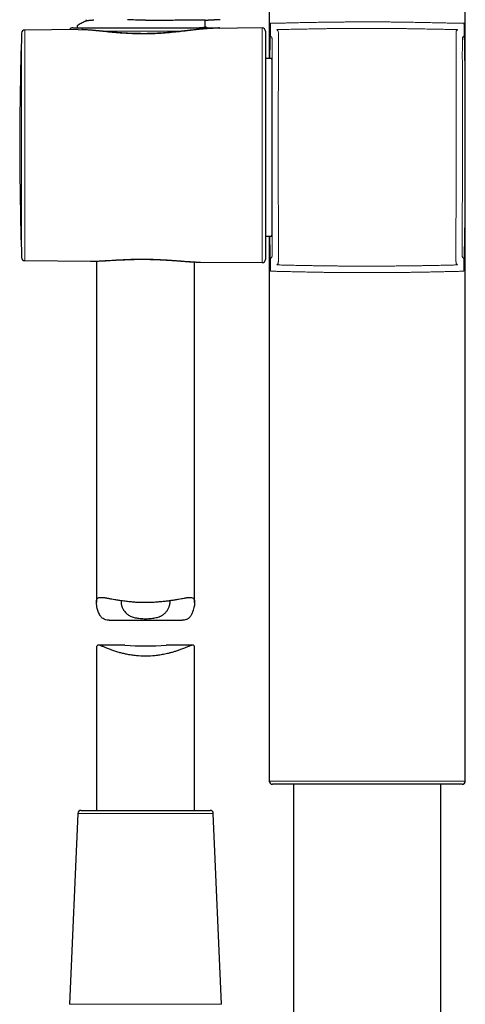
# Model space of a CAD drawing. Header units: millimetres. Extents: x 8 to 846, y 12 to 2113.
# Tile 259 of 515: x 459 to 527, y 1474 to 1625. Entities that reach past the tile are written whole.
import ezdxf

# ---------------------------------------------------------------- set-up
doc = ezdxf.new("R2010")
doc.units = ezdxf.units.MM

msp = doc.modelspace()

# ---------------------------------------------------------------- linework, layer by layer
at = {"color": 7, "linetype": 'Continuous', "lineweight": 30}
for p, q in [((496.94, 1629.5), (496.94, 1619.09)), ((526.94, 1508.5), (526.94, 1629.5)), ((468.94, 1624.99), (468.94, 1624.85)), ((487.14, 1623.93), (487.14, 1624.99)), ((467.74, 1623.52), (459.57, 1623.45)), ((466.91, 1623.8), (489.17, 1623.8)), ((487.41, 1623.8), (487.14, 1623.94)), ((495.88, 1623.76), (488.31, 1623.7)), ((496.39, 1623.26), (496.39, 1588.34)), ((497.31, 1619.08), (496.39, 1619.1)), ((496.39, 1591.91), (497.31, 1591.92)), ((496.94, 1591.91), (496.94, 1508.5)), ((459.57, 1588.15), (469.6, 1588.07)), ((470.54, 1588.08), (470.54, 1535.84)), ((485.54, 1535.84), (485.54, 1587.95)), ((486.39, 1587.92), (486.46, 1587.92)), ((486.46, 1587.92), (495.88, 1587.84)), ((472.45, 1533.12), (483.62, 1533.12)), ((470.54, 1528.92), (470.54, 1504)), ((474.88, 1529.28), (470.82, 1529.28)), ((485.26, 1529.28), (481.19, 1529.28)), ((485.54, 1504), (485.54, 1528.92)), ((526.44, 1508), (497.44, 1508)), ((500.69, 1508), (500.69, 1405)), ((523.19, 1405), (523.19, 1508)), ((467.68, 1503.52), (466.41, 1474.32)), ((468.18, 1504), (478.04, 1504)), ((478.04, 1504), (487.9, 1504)), ((489.67, 1474.32), (488.4, 1503.52))]:
    msp.add_line(p, q, dxfattribs=at)
at = {"color": 8, "linetype": 'Continuous', "lineweight": 0}
for p, q in [((459.57, 1623.45), (459.57, 1588.15)), ((478.04, 1623.28), (471.24, 1623.28)), ((483.78, 1623.28), (478.04, 1623.28)), ((495.88, 1587.84), (495.88, 1623.76)), ((459.08, 1588.64), (459.08, 1622.96)), ((496.94, 1508.5), (526.94, 1508.5)), ((478.04, 1503.52), (467.68, 1503.52)), ((488.4, 1503.52), (478.04, 1503.52)), ((466.41, 1474.32), (478.04, 1474.32)), ((478.04, 1474.32), (489.67, 1474.32))]:
    msp.add_line(p, q, dxfattribs=at)
at = {"color": 7, "linetype": 'Continuous', "lineweight": 30}
for centre, radius, start, end in [((459.58, 1622.95), 0.5, 90.5, 178.1116), ((466.91, 1623.3), 0.5, 90, 155.7243), ((489.17, 1623.3), 0.5, 54.3522, 90), ((495.89, 1623.26), 0.5, 0, 90.5), ((979.61, 1605.8), 520.81, 178.1116, 180), ((979.61, 1605.8), 520.81, 180, 181.8884), ((459.58, 1588.65), 0.5, 181.8884, 269.5), ((495.89, 1588.34), 0.5, 269.5, 0), ((478.04, 1575.67), 46.5, 266.1123, 273.8959), ((497.44, 1508.5), 0.5, 180, 270), ((526.44, 1508.5), 0.5, 270, 0), ((468.18, 1503.5), 0.5, 90, 177.5187), ((487.9, 1503.5), 0.5, 2.4813, 90)]:
    msp.add_arc(centre, radius, start, end, dxfattribs=at)
at = {"color": 8, "linetype": 'Continuous', "lineweight": 0}
for centre, radius, start, end in [((497.56, 1624.17), 0.431, 159.1061, 178.1955), ((526.33, 1624.18), 0.429, 1.7533, 20.2005), ((497.56, 1586.83), 0.431, 181.8045, 200.8939), ((526.3, 1586.84), 0.432, 338.4164, 358.1436)]:
    msp.add_arc(centre, radius, start, end, dxfattribs=at)
at = {"color": 7, "linetype": 'Continuous', "lineweight": 30}
for points, knots in [([(468.96, 1624.86), (468.75, 1624.75), (468.33, 1624.53), (467.92, 1624.32), (467.71, 1624.21)], [0, 0, 0, 0, 0.499955, 1, 1, 1, 1]), ([(468.96, 1624.86), (468.97, 1624.86), (468.99, 1624.88), (469.07, 1624.89), (469.18, 1624.91), (469.32, 1624.93), (469.49, 1624.94), (469.69, 1624.96), (469.9, 1624.98), (470.07, 1624.99), (470.15, 1624.99)], [0, 0, 0, 0, 0.10406, 0.243935, 0.372857, 0.500883, 0.627804, 0.753418, 0.877541, 1, 1, 1, 1]), ([(478.04, 1624.98), (477.52, 1624.98), (476.6, 1624.98), (475.68, 1624.99), (475.28, 1625)], [0, 0, 0, 0, 0.560001, 1, 1, 1, 1]), ([(478.04, 1624.98), (478.31, 1624.98), (478.92, 1624.98), (479.91, 1624.98), (481.07, 1624.98), (482.19, 1624.98), (483.2, 1624.99), (484.09, 1624.99), (484.86, 1624.99), (485.51, 1624.99), (486.04, 1624.99), (486.5, 1625), (486.78, 1625), (486.95, 1625), (487.04, 1625), (487.1, 1625), (487.13, 1625), (487.13, 1624.99), (487.14, 1624.99)], [0, 0, 0, 0, 0.05703, 0.12748, 0.211341, 0.308604, 0.380934, 0.459226, 0.543478, 0.6106, 0.681077, 0.754907, 0.83209, 0.867451, 0.90269, 0.937807, 0.972802, 1, 1, 1, 1]), ([(487.14, 1624.96), (487.16, 1624.96), (487.19, 1624.96), (487.22, 1624.96), (487.25, 1624.96), (487.29, 1624.96), (487.33, 1624.97), (487.38, 1624.97), (487.43, 1624.97), (487.49, 1624.97), (487.54, 1624.98), (487.62, 1624.98), (487.71, 1624.99), (487.83, 1625), (487.96, 1625), (488.08, 1625.01), (488.21, 1625.02), (488.35, 1625.03), (488.5, 1625.03), (488.66, 1625.04), (488.79, 1625.05), (488.89, 1625.05), (488.97, 1625.05), (489.04, 1625.06), (489.12, 1625.06), (489.21, 1625.06), (489.28, 1625.06), (489.35, 1625.07), (489.4, 1625.07), (489.42, 1625.07), (489.43, 1625.07)], [0, 0, 0, 0, 0.046841, 0.099446, 0.135781, 0.166746, 0.192681, 0.214159, 0.232188, 0.244192, 0.258376, 0.276356, 0.302422, 0.333763, 0.366204, 0.400982, 0.433806, 0.464511, 0.512692, 0.554598, 0.590396, 0.616678, 0.645306, 0.676909, 0.71196, 0.764632, 0.824619, 0.89231, 0.967976, 1, 1, 1, 1]), ([(467.71, 1624.21), (467.69, 1624.2), (467.65, 1624.17), (467.61, 1624.12), (467.58, 1624.08), (467.57, 1624.04), (467.56, 1624.01), (467.56, 1623.99), (467.56, 1623.97), (467.56, 1623.95), (467.57, 1623.92), (467.58, 1623.87), (467.6, 1623.83), (467.62, 1623.81), (467.63, 1623.8)], [0, 0, 0, 0, 0.170171, 0.315841, 0.435123, 0.506344, 0.561454, 0.600255, 0.622729, 0.645197, 0.709475, 0.81019, 0.929383, 1, 1, 1, 1]), ([(486.51, 1623.58), (486.46, 1623.58), (486.34, 1623.57), (486.16, 1623.55), (485.95, 1623.53), (485.7, 1623.5), (485.41, 1623.47), (485.15, 1623.44), (484.95, 1623.41), (484.81, 1623.4), (484.7, 1623.38), (484.61, 1623.37), (484.54, 1623.37), (484.48, 1623.36), (484.42, 1623.35), (484.35, 1623.34), (484.28, 1623.34), (484.2, 1623.33), (484.08, 1623.31), (483.92, 1623.3), (483.72, 1623.27), (483.48, 1623.25), (483.2, 1623.22), (482.9, 1623.18), (482.56, 1623.15), (482.19, 1623.11), (481.81, 1623.08), (481.4, 1623.05), (480.98, 1623.01), (480.54, 1622.98), (480.08, 1622.96), (479.56, 1622.93), (479.01, 1622.91), (478.42, 1622.89), (477.85, 1622.89), (477.3, 1622.89), (476.78, 1622.9), (476.27, 1622.91), (475.78, 1622.93), (475.3, 1622.95), (474.85, 1622.97), (474.43, 1623), (474.05, 1623.03), (473.7, 1623.05), (473.36, 1623.08), (473.04, 1623.11), (472.74, 1623.13), (472.47, 1623.16), (472.24, 1623.18), (472.04, 1623.2), (471.89, 1623.22), (471.76, 1623.23), (471.66, 1623.24), (471.57, 1623.25), (471.49, 1623.25), (471.39, 1623.26), (471.28, 1623.27), (471.15, 1623.29), (470.99, 1623.3), (470.81, 1623.32), (470.6, 1623.34), (470.36, 1623.36), (470.11, 1623.39), (469.86, 1623.41), (469.59, 1623.43), (469.32, 1623.45), (469.1, 1623.47), (468.94, 1623.48), (468.85, 1623.48), (468.77, 1623.49), (468.69, 1623.49), (468.59, 1623.5), (468.48, 1623.5), (468.37, 1623.51), (468.3, 1623.51), (468.28, 1623.51)], [0, 0, 0, 0, 0.0103574, 0.0218226, 0.0339482, 0.0498375, 0.0673368, 0.0864401, 0.0955866, 0.1034554, 0.10997, 0.115133, 0.1189463, 0.122413, 0.1256694, 0.1292883, 0.1332988, 0.1378466, 0.1429514, 0.1529355, 0.1645346, 0.177747, 0.1925713, 0.2090046, 0.2270053, 0.2465501, 0.2676323, 0.2878263, 0.3092552, 0.3319258, 0.35561, 0.3790214, 0.4090023, 0.4382538, 0.4667642, 0.4937108, 0.5198601, 0.5452329, 0.5698458, 0.593712, 0.6168418, 0.639243, 0.6582511, 0.6767084, 0.6946159, 0.7119582, 0.7282265, 0.7428809, 0.7559185, 0.7673358, 0.7753007, 0.7822242, 0.7881047, 0.7930008, 0.7974331, 0.8024349, 0.8088534, 0.8166923, 0.8259568, 0.8366529, 0.8487467, 0.8632396, 0.8785123, 0.894574, 0.9114356, 0.9291093, 0.9472595, 0.9543553, 0.9606419, 0.9661193, 0.9712534, 0.9776783, 0.985538, 0.9942659, 1, 1, 1, 1]), ([(486.21, 1623.8), (486.21, 1623.8), (486.31, 1623.81), (486.46, 1623.82), (486.66, 1623.84), (486.83, 1623.85), (486.96, 1623.87), (487.06, 1623.89), (487.12, 1623.91), (487.14, 1623.93), (487.14, 1623.93), (487.14, 1623.93)], [0, 0, 0, 0, 0.007803, 0.14592, 0.283264, 0.422042, 0.561995, 0.702849, 0.846895, 0.991273, 1, 1, 1, 1]), ([(487.88, 1623.68), (487.84, 1623.68), (487.76, 1623.68), (487.62, 1623.67), (487.48, 1623.66), (487.33, 1623.65), (487.18, 1623.64), (487.02, 1623.63), (486.86, 1623.61), (486.69, 1623.6), (486.58, 1623.59), (486.52, 1623.58), (486.51, 1623.58)], [0, 0, 0, 0, 0.077028, 0.199993, 0.3077, 0.400244, 0.52477, 0.643375, 0.756916, 0.873466, 0.991219, 1, 1, 1, 1]), ([(497.31, 1619.08), (497.32, 1619.08), (497.32, 1619.08), (497.32, 1619.04), (497.33, 1618.98), (497.33, 1618.9), (497.33, 1618.79), (497.34, 1618.66), (497.34, 1618.5), (497.34, 1618.32), (497.35, 1618.13), (497.35, 1617.91), (497.35, 1617.66), (497.35, 1617.4), (497.35, 1617.11), (497.35, 1616.8), (497.35, 1616.47), (497.35, 1616.12), (497.35, 1615.75), (497.35, 1615.37), (497.35, 1614.98), (497.35, 1614.56), (497.35, 1614.13), (497.35, 1613.67), (497.35, 1613.2), (497.35, 1612.72), (497.35, 1612.23), (497.35, 1611.73), (497.35, 1611.22), (497.34, 1610.7), (497.34, 1610.17), (497.34, 1609.62), (497.34, 1609.06), (497.34, 1608.5), (497.34, 1607.94), (497.34, 1607.38), (497.34, 1606.82), (497.34, 1606.25), (497.34, 1605.68), (497.34, 1605.1), (497.34, 1604.52), (497.34, 1603.94), (497.34, 1603.38), (497.34, 1602.82), (497.34, 1602.27), (497.34, 1601.72), (497.34, 1601.17), (497.34, 1600.62), (497.34, 1600.09), (497.35, 1599.56), (497.35, 1599.05), (497.35, 1598.56), (497.35, 1598.08), (497.35, 1597.61), (497.35, 1597.15), (497.35, 1596.7), (497.35, 1596.26), (497.35, 1595.85), (497.35, 1595.46), (497.35, 1595.09), (497.35, 1594.73), (497.35, 1594.39), (497.35, 1594.07), (497.35, 1593.77), (497.35, 1593.49), (497.35, 1593.23), (497.35, 1592.99), (497.34, 1592.79), (497.34, 1592.6), (497.34, 1592.43), (497.34, 1592.28), (497.33, 1592.16), (497.33, 1592.06), (497.33, 1591.99), (497.32, 1591.94), (497.32, 1591.92), (497.32, 1591.92), (497.31, 1591.92)], [0, 0, 0, 0, 0.013256, 0.026523, 0.03979, 0.053045, 0.066686, 0.080339, 0.093992, 0.107633, 0.120888, 0.134155, 0.147422, 0.160678, 0.174318, 0.187971, 0.201624, 0.215264, 0.228523, 0.241793, 0.255063, 0.268322, 0.281965, 0.295621, 0.309276, 0.32292, 0.336185, 0.349462, 0.362739, 0.376005, 0.389655, 0.403318, 0.416981, 0.430632, 0.443903, 0.457186, 0.470469, 0.483741, 0.497398, 0.511067, 0.524736, 0.538393, 0.551667, 0.564953, 0.578239, 0.591513, 0.605173, 0.618845, 0.632517, 0.646177, 0.65945, 0.672734, 0.686019, 0.699292, 0.71295, 0.726621, 0.740292, 0.753951, 0.767219, 0.780498, 0.793778, 0.807045, 0.820699, 0.834365, 0.848031, 0.861685, 0.874945, 0.888218, 0.90149, 0.914751, 0.928397, 0.942056, 0.955715, 0.969361, 0.982616, 0.995883, 1, 1, 1, 1]), ([(497.31, 1619.08), (497.32, 1619.08), (497.32, 1619.07), (497.32, 1619.02), (497.33, 1618.94), (497.33, 1618.82), (497.34, 1618.67), (497.34, 1618.49), (497.34, 1618.28), (497.35, 1618.05), (497.35, 1617.78), (497.35, 1617.48), (497.35, 1617.15), (497.35, 1616.8), (497.35, 1616.41), (497.35, 1616), (497.35, 1615.57), (497.35, 1615.26), (497.35, 1615.11)], [0, 0, 0, 0, 0.062724, 0.125863, 0.188891, 0.251828, 0.314692, 0.376373, 0.438004, 0.49959, 0.561135, 0.623897, 0.686625, 0.749322, 0.811996, 0.874658, 0.937321, 1, 1, 1, 1]), ([(497.35, 1595.91), (497.35, 1595.91), (497.35, 1595.74), (497.35, 1595.44), (497.35, 1595), (497.35, 1594.59), (497.35, 1594.2), (497.35, 1593.85), (497.35, 1593.52), (497.35, 1593.23), (497.35, 1592.96), (497.34, 1592.72), (497.34, 1592.51), (497.34, 1592.33), (497.33, 1592.18), (497.33, 1592.07), (497.32, 1591.98), (497.32, 1591.93), (497.32, 1591.91), (497.31, 1591.92), (497.31, 1591.92)], [0, 0, 0, 0, 0.000005, 0.063154, 0.126176, 0.189099, 0.251943, 0.314724, 0.376332, 0.437896, 0.49942, 0.560907, 0.623613, 0.686287, 0.748931, 0.811553, 0.874162, 0.936773, 0.999404, 1, 1, 1, 1]), ([(469.6, 1588.07), (469.62, 1588.07), (469.68, 1588.07), (469.77, 1588.07), (469.87, 1588.07), (469.98, 1588.07), (470.21, 1588.07), (470.55, 1588.08), (471.01, 1588.1), (471.47, 1588.12), (471.93, 1588.14), (472.4, 1588.17), (472.87, 1588.2), (473.33, 1588.22), (473.78, 1588.25), (474.22, 1588.27), (474.64, 1588.29), (474.98, 1588.3), (475.24, 1588.31), (475.43, 1588.32), (475.59, 1588.33), (475.74, 1588.33), (475.86, 1588.34), (475.95, 1588.34), (476.02, 1588.34), (476.08, 1588.34), (476.15, 1588.34), (476.24, 1588.35), (476.36, 1588.35), (476.57, 1588.35), (476.85, 1588.36), (477.22, 1588.36), (477.55, 1588.36), (477.83, 1588.36), (478.05, 1588.36), (478.27, 1588.36), (478.51, 1588.36), (478.74, 1588.35), (478.97, 1588.34), (479.19, 1588.34), (479.39, 1588.33), (479.57, 1588.33), (479.72, 1588.32), (479.83, 1588.32), (479.92, 1588.31), (480, 1588.31), (480.07, 1588.31), (480.16, 1588.3), (480.28, 1588.3), (480.43, 1588.29), (480.62, 1588.28), (480.84, 1588.27), (481.1, 1588.25), (481.39, 1588.23), (481.71, 1588.21), (482.06, 1588.19), (482.44, 1588.16), (482.8, 1588.14), (483.14, 1588.11), (483.44, 1588.09), (483.71, 1588.07), (483.96, 1588.05), (484.17, 1588.03), (484.35, 1588.02), (484.5, 1588.01), (484.63, 1588), (484.76, 1587.99), (484.91, 1587.98), (485.06, 1587.97), (485.21, 1587.97), (485.37, 1587.96), (485.55, 1587.95), (485.76, 1587.94), (485.98, 1587.93), (486.2, 1587.92), (486.34, 1587.92), (486.39, 1587.92)], [0, 0, 0, 0, 0.003744, 0.010757, 0.018536, 0.026416, 0.034391, 0.06663, 0.096637, 0.127781, 0.157061, 0.186444, 0.21496, 0.242654, 0.269545, 0.293932, 0.317644, 0.340691, 0.351329, 0.361682, 0.370898, 0.378833, 0.385488, 0.390427, 0.394309, 0.397133, 0.400291, 0.405224, 0.411933, 0.420417, 0.438432, 0.458332, 0.480125, 0.491427, 0.503183, 0.515378, 0.527984, 0.540985, 0.553351, 0.564494, 0.575962, 0.585787, 0.593973, 0.60018, 0.604939, 0.608532, 0.612423, 0.616821, 0.623673, 0.632086, 0.642067, 0.654512, 0.668787, 0.684904, 0.702871, 0.722693, 0.745825, 0.767363, 0.787271, 0.805535, 0.822147, 0.837146, 0.85055, 0.862393, 0.87115, 0.87938, 0.887315, 0.896703, 0.907899, 0.917047, 0.927714, 0.940077, 0.954141, 0.969906, 0.987373, 1, 1, 1, 1]), ([(472.45, 1533.12), (472.44, 1533.12), (472.24, 1533.12), (471.92, 1533.17), (471.57, 1533.32), (471.32, 1533.51), (471.15, 1533.73), (470.99, 1533.98), (470.85, 1534.28), (470.74, 1534.6), (470.64, 1534.97), (470.56, 1535.39), (470.53, 1535.82), (470.55, 1536.15), (470.64, 1536.39), (470.8, 1536.54), (471.02, 1536.6), (471.33, 1536.61), (471.66, 1536.58), (471.93, 1536.54), (472.07, 1536.52), (472.19, 1536.49), (472.34, 1536.47), (472.56, 1536.43), (472.88, 1536.37), (473.34, 1536.29), (473.84, 1536.21), (474.31, 1536.14), (474.72, 1536.08), (475.11, 1536.03), (475.59, 1535.98), (476.15, 1535.92), (476.6, 1535.89), (476.8, 1535.88)], [0, 0, 0, 0, 0.004174, 0.050513, 0.094128, 0.122202, 0.148806, 0.176876, 0.209209, 0.241659, 0.271981, 0.317837, 0.364209, 0.409222, 0.453556, 0.495339, 0.535935, 0.581333, 0.63176, 0.65339, 0.663504, 0.674957, 0.688479, 0.704071, 0.734653, 0.770983, 0.813059, 0.843694, 0.870426, 0.895688, 0.919481, 0.962659, 1, 1, 1, 1]), ([(474.34, 1536.13), (474.33, 1536.11), (474.31, 1536.06), (474.3, 1535.98), (474.29, 1535.92), (474.29, 1535.85), (474.29, 1535.77), (474.3, 1535.68), (474.32, 1535.55), (474.35, 1535.4), (474.4, 1535.25), (474.45, 1535.12), (474.52, 1534.97), (474.62, 1534.77), (474.76, 1534.55), (474.94, 1534.32), (475.13, 1534.13), (475.33, 1533.97), (475.56, 1533.82), (475.83, 1533.69), (476.13, 1533.58), (476.46, 1533.49), (476.82, 1533.42), (477.21, 1533.38), (477.63, 1533.35), (478.06, 1533.34), (478.49, 1533.35), (478.9, 1533.38), (479.29, 1533.43), (479.65, 1533.5), (479.98, 1533.59), (480.24, 1533.69), (480.46, 1533.79), (480.62, 1533.89), (480.77, 1533.99), (480.9, 1534.09), (481.02, 1534.21), (481.15, 1534.34), (481.27, 1534.49), (481.39, 1534.66), (481.5, 1534.85), (481.6, 1535.04), (481.67, 1535.23), (481.72, 1535.39), (481.75, 1535.53), (481.77, 1535.64), (481.79, 1535.77), (481.79, 1535.91), (481.77, 1536.04), (481.75, 1536.1), (481.74, 1536.12)], [0, 0, 0, 0, 0.0169753, 0.0273459, 0.0376713, 0.0479587, 0.0582158, 0.0684501, 0.0850071, 0.1085846, 0.1230107, 0.1391946, 0.1571365, 0.1768367, 0.2086266, 0.2372007, 0.2625912, 0.2848444, 0.3097939, 0.3351895, 0.3611421, 0.3877559, 0.4151272, 0.4433448, 0.4724896, 0.5025126, 0.5325289, 0.5615755, 0.5897271, 0.6170662, 0.6436824, 0.6696733, 0.686709, 0.7035456, 0.7202167, 0.7344805, 0.7502654, 0.7675873, 0.786458, 0.8068868, 0.8288809, 0.8541988, 0.8766414, 0.8962094, 0.9129042, 0.9267281, 0.9376853, 0.9630562, 0.9887212, 1, 1, 1, 1]), ([(476.8, 1535.88), (477.09, 1535.87), (477.69, 1535.85), (478.62, 1535.86), (479.51, 1535.9), (480.34, 1535.97), (480.94, 1536.03), (481.39, 1536.08), (481.69, 1536.12), (481.98, 1536.16), (482.28, 1536.2), (482.65, 1536.27), (483.08, 1536.34), (483.52, 1536.42), (483.81, 1536.47), (484.01, 1536.51), (484.13, 1536.53), (484.23, 1536.55), (484.32, 1536.56), (484.41, 1536.58), (484.48, 1536.59), (484.67, 1536.61), (484.93, 1536.62), (485.21, 1536.57), (485.39, 1536.44), (485.48, 1536.29), (485.52, 1536.14), (485.53, 1536.01), (485.54, 1535.88), (485.54, 1535.75), (485.53, 1535.58), (485.5, 1535.34), (485.44, 1535.02), (485.33, 1534.58), (485.15, 1534.11), (484.9, 1533.69), (484.61, 1533.38), (484.29, 1533.2), (483.96, 1533.13), (483.72, 1533.13), (483.62, 1533.13)], [0, 0, 0, 0, 0.04497, 0.092836, 0.143661, 0.183767, 0.225585, 0.242803, 0.260299, 0.278073, 0.296128, 0.314463, 0.350284, 0.382243, 0.410341, 0.421203, 0.431356, 0.440802, 0.449539, 0.457569, 0.464892, 0.47151, 0.515344, 0.556014, 0.593849, 0.629258, 0.64413, 0.659667, 0.675916, 0.68839, 0.700237, 0.724026, 0.752894, 0.786858, 0.834882, 0.876905, 0.913292, 0.944604, 0.975591, 1, 1, 1, 1]), ([(485.53, 1528.92), (485.53, 1528.99), (485.53, 1529.13), (485.45, 1529.23), (485.36, 1529.28), (485.26, 1529.29), (485.14, 1529.28), (484.98, 1529.24), (484.76, 1529.16), (484.43, 1529.03), (483.97, 1528.84), (483.45, 1528.63), (482.89, 1528.43), (482.38, 1528.27), (481.89, 1528.13), (481.42, 1528.01), (480.88, 1527.89), (480.24, 1527.77), (479.27, 1527.64), (478.06, 1527.57), (476.97, 1527.63), (476.26, 1527.71), (475.88, 1527.77), (475.5, 1527.83), (475.07, 1527.92), (474.55, 1528.03), (473.95, 1528.19), (473.32, 1528.39), (472.68, 1528.61), (472.11, 1528.84), (471.72, 1529), (471.47, 1529.1), (471.32, 1529.16), (471.19, 1529.2), (471.01, 1529.26), (470.81, 1529.3), (470.66, 1529.26), (470.58, 1529.17), (470.54, 1529.06), (470.54, 1528.97), (470.54, 1528.92)], [0, 0, 0, 0, 0.0246, 0.055275, 0.071117, 0.087366, 0.104075, 0.121293, 0.145174, 0.174118, 0.208178, 0.247382, 0.277902, 0.305758, 0.330953, 0.35349, 0.373376, 0.407276, 0.439518, 0.499201, 0.55895, 0.574917, 0.591302, 0.608113, 0.625358, 0.650924, 0.680498, 0.714091, 0.75171, 0.791023, 0.825148, 0.840279, 0.854125, 0.866692, 0.877991, 0.911924, 0.944016, 0.964616, 0.98474, 1, 1, 1, 1])]:
    msp.add_open_spline(points, degree=3, knots=knots, dxfattribs=at)
at = {"color": 8, "linetype": 'Continuous', "lineweight": 0}
for points, knots in [([(497.13, 1624.48), (497.17, 1624.48), (497.26, 1624.48), (497.45, 1624.48), (497.66, 1624.48), (497.92, 1624.49), (498.2, 1624.49), (498.48, 1624.5), (498.77, 1624.5), (499.08, 1624.51), (499.42, 1624.52), (499.78, 1624.53), (500.16, 1624.54), (500.57, 1624.55), (501, 1624.56), (501.44, 1624.57), (501.89, 1624.58), (502.36, 1624.59), (502.86, 1624.6), (503.37, 1624.61), (503.9, 1624.62), (504.45, 1624.63), (505.02, 1624.64), (505.59, 1624.64), (506.17, 1624.65), (506.77, 1624.66), (507.38, 1624.67), (507.98, 1624.67), (508.59, 1624.68), (509.2, 1624.68), (509.82, 1624.69), (510.44, 1624.69), (511.08, 1624.69), (511.72, 1624.69), (512.36, 1624.69), (512.99, 1624.69), (513.62, 1624.69), (514.24, 1624.69), (514.85, 1624.68), (515.47, 1624.68), (516.08, 1624.67), (516.69, 1624.67), (517.3, 1624.66), (517.89, 1624.65), (518.46, 1624.64), (519.01, 1624.63), (519.56, 1624.62), (520.09, 1624.61), (520.62, 1624.6), (521.13, 1624.59), (521.63, 1624.58), (522.11, 1624.57), (522.56, 1624.56), (522.99, 1624.55), (523.4, 1624.54), (523.8, 1624.53), (524.18, 1624.52), (524.54, 1624.52), (524.88, 1624.51), (525.19, 1624.5), (525.47, 1624.5), (525.72, 1624.49), (525.96, 1624.49), (526.17, 1624.48), (526.35, 1624.48), (526.52, 1624.48), (526.66, 1624.48), (526.73, 1624.48), (526.76, 1624.48)], [0, 0, 0, 0, 0.018206, 0.0364483, 0.054703, 0.0729454, 0.0911514, 0.1058252, 0.1205116, 0.1351981, 0.1498719, 0.1649712, 0.1800843, 0.1951974, 0.2102966, 0.2249816, 0.2396793, 0.254377, 0.269062, 0.2841731, 0.299298, 0.314423, 0.3295341, 0.3445891, 0.3596647, 0.3747471, 0.3898227, 0.4048777, 0.4195562, 0.4342474, 0.4489387, 0.4636172, 0.478722, 0.4938406, 0.5089592, 0.524064, 0.5387426, 0.5534338, 0.568125, 0.5828036, 0.5979083, 0.6130268, 0.6281453, 0.64325, 0.6579308, 0.6726244, 0.6873179, 0.7019987, 0.7171054, 0.7322259, 0.7473463, 0.762453, 0.7771422, 0.7918442, 0.8065461, 0.8212353, 0.8363512, 0.8514809, 0.8666106, 0.8817265, 0.8962958, 0.9108776, 0.9254594, 0.9400288, 0.9550149, 0.9700144, 0.985014, 1, 1, 1, 1]), ([(488.31, 1623.67), (488.01, 1623.67), (487.2, 1623.67), (485.48, 1623.46), (483.24, 1623.19), (481.19, 1622.98), (479.51, 1622.88), (477.82, 1622.83), (475.69, 1622.87), (473.22, 1623.05), (470.94, 1623.29), (469.08, 1623.49), (468.14, 1623.5), (467.74, 1623.5)], [0, 0, 0, 0, 0.061275, 0.168342, 0.276317, 0.385147, 0.438066, 0.490694, 0.597574, 0.705638, 0.812717, 0.920923, 1, 1, 1, 1]), ([(497.04, 1619.09), (497.06, 1620.48), (497.09, 1622.2), (497.12, 1624), (497.13, 1624.4), (497.13, 1624.48)], [0, 0, 0, 0, 0.7773, 0.953635, 1, 1, 1, 1]), ([(497.13, 1624.18), (497.13, 1624.15), (497.13, 1623.84), (497.09, 1622.14), (497.07, 1620.48), (497.05, 1619.09)], [0, 0, 0, 0, 0.020346, 0.180499, 1, 1, 1, 1]), ([(497.13, 1624.48), (497.13, 1624.48), (497.14, 1624.43), (497.15, 1624.37), (497.16, 1624.32)], [0, 0, 0, 0, 0.027902, 1, 1, 1, 1]), ([(497.13, 1624.18), (497.13, 1624.28), (497.13, 1624.38), (497.13, 1624.48), (497.13, 1624.48)], [0, 0, 0, 0, 0.971854, 1, 1, 1, 1]), ([(497.15, 1622.53), (497.15, 1622.53), (497.15, 1622.54), (497.14, 1622.6), (497.14, 1622.69), (497.14, 1622.81), (497.14, 1622.95), (497.13, 1623.11), (497.13, 1623.28), (497.13, 1623.46), (497.13, 1623.63), (497.13, 1623.78), (497.13, 1623.92), (497.13, 1624.05), (497.13, 1624.14), (497.13, 1624.18)], [0, 0, 0, 0, 0.098197, 0.196616, 0.29523, 0.393939, 0.492574, 0.590916, 0.675093, 0.759295, 0.843411, 0.886904, 0.930403, 0.973712, 1, 1, 1, 1]), ([(525.77, 1623.51), (525.66, 1623.51), (525.43, 1623.52), (525.07, 1623.52), (524.68, 1623.53), (524.27, 1623.54), (523.82, 1623.55), (523.36, 1623.56), (522.87, 1623.57), (522.37, 1623.58), (521.85, 1623.59), (521.32, 1623.6), (520.78, 1623.61), (520.21, 1623.62), (519.63, 1623.63), (519.02, 1623.64), (518.4, 1623.65), (517.78, 1623.66), (517.15, 1623.66), (516.52, 1623.67), (515.88, 1623.68), (515.23, 1623.68), (514.56, 1623.69), (513.89, 1623.69), (513.21, 1623.69), (512.53, 1623.69), (511.86, 1623.69), (511.2, 1623.69), (510.54, 1623.69), (509.88, 1623.69), (509.21, 1623.68), (508.54, 1623.68), (507.88, 1623.68), (507.23, 1623.67), (506.6, 1623.66), (505.98, 1623.66), (505.37, 1623.65), (504.77, 1623.64), (504.18, 1623.63), (503.59, 1623.62), (503.02, 1623.61), (502.47, 1623.6), (501.94, 1623.59), (501.43, 1623.58), (500.94, 1623.57), (500.47, 1623.56), (500.01, 1623.55), (499.57, 1623.54), (499.15, 1623.53), (498.77, 1623.52), (498.42, 1623.51), (498.22, 1623.51), (498.12, 1623.51)], [0, 0, 0, 0, 0.019831, 0.03968, 0.059528, 0.079359, 0.099765, 0.12019, 0.140615, 0.161021, 0.180853, 0.200702, 0.220551, 0.240382, 0.260792, 0.28122, 0.301649, 0.322059, 0.341852, 0.361662, 0.381473, 0.401266, 0.421637, 0.442027, 0.462416, 0.482787, 0.502534, 0.522298, 0.542062, 0.561809, 0.582129, 0.602469, 0.622808, 0.643129, 0.662869, 0.682627, 0.702385, 0.722125, 0.742437, 0.762767, 0.783097, 0.803409, 0.823189, 0.842986, 0.862783, 0.882563, 0.902915, 0.923284, 0.943654, 0.964006, 0.982003, 1, 1, 1, 1]), ([(498.12, 1623.51), (498.18, 1623.43), (498.25, 1623.34), (498.32, 1623.31), (498.33, 1623.28), (498.34, 1623.23), (498.34, 1623.15), (498.35, 1623.05), (498.35, 1622.91), (498.35, 1622.75), (498.36, 1622.55), (498.36, 1622.32), (498.36, 1622.06), (498.36, 1621.77), (498.36, 1621.45), (498.36, 1621.1), (498.36, 1620.72), (498.36, 1620.32), (498.36, 1619.9), (498.36, 1619.45), (498.36, 1618.97), (498.36, 1618.47), (498.36, 1617.94), (498.36, 1617.38), (498.35, 1616.81), (498.35, 1616.22), (498.35, 1615.62), (498.35, 1615.01), (498.35, 1614.37), (498.34, 1613.71), (498.34, 1613.02), (498.34, 1612.33), (498.34, 1611.63), (498.34, 1610.92), (498.34, 1610.21), (498.33, 1609.49), (498.33, 1608.76), (498.33, 1608.02), (498.33, 1607.26), (498.33, 1606.5), (498.33, 1605.75), (498.33, 1605), (498.33, 1604.26), (498.33, 1603.52), (498.33, 1602.78), (498.33, 1602.04), (498.33, 1601.29), (498.34, 1600.55), (498.34, 1599.83), (498.34, 1599.13), (498.34, 1598.44), (498.34, 1597.77), (498.34, 1597.1), (498.35, 1596.44), (498.35, 1595.8), (498.35, 1595.17), (498.35, 1594.56), (498.36, 1593.98), (498.36, 1593.43), (498.36, 1592.89), (498.36, 1592.38), (498.36, 1591.88), (498.36, 1591.4), (498.36, 1590.95), (498.36, 1590.53), (498.36, 1590.14), (498.36, 1589.78), (498.36, 1589.45), (498.36, 1589.14), (498.36, 1588.86), (498.36, 1588.6), (498.36, 1588.38), (498.35, 1588.18), (498.35, 1588.02), (498.34, 1587.89), (498.34, 1587.79), (498.33, 1587.73), (498.33, 1587.7), (498.32, 1587.69), (498.31, 1587.69), (498.3, 1587.68), (498.26, 1587.63), (498.2, 1587.58), (498.14, 1587.52), (498.12, 1587.49)], [0, 0, 0, 0, 0.201212, 0.234964, 0.241753, 0.24855, 0.25535, 0.262147, 0.268936, 0.275979, 0.283029, 0.290078, 0.297121, 0.30437, 0.311626, 0.318881, 0.32613, 0.333173, 0.340222, 0.347272, 0.354315, 0.361562, 0.368817, 0.376071, 0.383319, 0.390359, 0.397405, 0.404451, 0.411491, 0.418734, 0.425984, 0.433234, 0.440477, 0.447526, 0.454581, 0.461636, 0.468685, 0.475938, 0.483197, 0.490457, 0.497709, 0.504768, 0.511833, 0.518898, 0.525958, 0.533222, 0.540493, 0.547764, 0.555028, 0.562082, 0.569142, 0.576202, 0.583256, 0.590516, 0.597782, 0.605049, 0.612309, 0.619353, 0.626404, 0.633455, 0.6405, 0.64775, 0.655007, 0.662264, 0.669514, 0.676552, 0.683596, 0.690639, 0.697677, 0.70492, 0.712169, 0.719418, 0.726661, 0.734311, 0.741968, 0.749625, 0.757274, 0.764891, 0.77251, 0.780131, 0.787751, 0.819716, 0.913433, 1, 1, 1, 1]), ([(525.75, 1587.49), (525.69, 1587.57), (525.62, 1587.66), (525.55, 1587.69), (525.53, 1587.72), (525.53, 1587.77), (525.52, 1587.85), (525.52, 1587.95), (525.51, 1588.09), (525.51, 1588.25), (525.51, 1588.45), (525.51, 1588.67), (525.5, 1588.93), (525.5, 1589.22), (525.5, 1589.55), (525.5, 1589.9), (525.5, 1590.27), (525.5, 1590.67), (525.5, 1591.1), (525.5, 1591.54), (525.51, 1592.02), (525.51, 1592.52), (525.51, 1593.06), (525.51, 1593.61), (525.51, 1594.18), (525.52, 1594.77), (525.52, 1595.37), (525.52, 1595.98), (525.52, 1596.62), (525.53, 1597.28), (525.53, 1597.96), (525.53, 1598.66), (525.53, 1599.36), (525.54, 1600.07), (525.54, 1600.78), (525.54, 1601.5), (525.54, 1602.23), (525.54, 1602.97), (525.54, 1603.73), (525.54, 1604.49), (525.54, 1605.24), (525.55, 1605.99), (525.55, 1606.73), (525.55, 1607.47), (525.55, 1608.21), (525.54, 1608.95), (525.54, 1609.7), (525.54, 1610.44), (525.54, 1611.16), (525.54, 1611.86), (525.54, 1612.55), (525.54, 1613.22), (525.54, 1613.89), (525.53, 1614.54), (525.53, 1615.19), (525.53, 1615.82), (525.53, 1616.43), (525.53, 1617.01), (525.53, 1617.56), (525.53, 1618.1), (525.52, 1618.61), (525.52, 1619.11), (525.52, 1619.59), (525.52, 1620.04), (525.52, 1620.46), (525.52, 1620.85), (525.52, 1621.21), (525.52, 1621.55), (525.52, 1621.86), (525.53, 1622.14), (525.53, 1622.39), (525.53, 1622.62), (525.53, 1622.81), (525.54, 1622.98), (525.54, 1623.11), (525.55, 1623.21), (525.55, 1623.27), (525.56, 1623.3), (525.57, 1623.31), (525.57, 1623.31), (525.59, 1623.32), (525.63, 1623.37), (525.69, 1623.42), (525.75, 1623.48), (525.77, 1623.51)], [0, 0, 0, 0, 0.20077, 0.234585, 0.241387, 0.248196, 0.255008, 0.261817, 0.268618, 0.275662, 0.282711, 0.289761, 0.296804, 0.304053, 0.311309, 0.318564, 0.325813, 0.332857, 0.339906, 0.346955, 0.353999, 0.361246, 0.368501, 0.375755, 0.383003, 0.390043, 0.39709, 0.404136, 0.411177, 0.41842, 0.42567, 0.43292, 0.440164, 0.447213, 0.454268, 0.461323, 0.468372, 0.475625, 0.482884, 0.490143, 0.497395, 0.504454, 0.511519, 0.518584, 0.525643, 0.532907, 0.540177, 0.547448, 0.554712, 0.561766, 0.568826, 0.575886, 0.58294, 0.590199, 0.597465, 0.604732, 0.611991, 0.619036, 0.626088, 0.633139, 0.640184, 0.647435, 0.654692, 0.661949, 0.6692, 0.676238, 0.683283, 0.690327, 0.697365, 0.704608, 0.711858, 0.719108, 0.726352, 0.733931, 0.741519, 0.749106, 0.756685, 0.764234, 0.771785, 0.779338, 0.786889, 0.818568, 0.911454, 1, 1, 1, 1]), ([(526.73, 1624.33), (526.74, 1624.38), (526.75, 1624.43), (526.76, 1624.48), (526.76, 1624.48)], [0, 0, 0, 0, 0.971068, 1, 1, 1, 1]), ([(526.75, 1624.19), (526.76, 1624.16), (526.76, 1624.09), (526.76, 1624.01), (526.76, 1623.92), (526.76, 1623.82), (526.76, 1623.69), (526.76, 1623.54), (526.76, 1623.39), (526.76, 1623.25), (526.75, 1623.11), (526.75, 1622.96), (526.75, 1622.83), (526.75, 1622.72), (526.75, 1622.64), (526.74, 1622.58), (526.74, 1622.54), (526.74, 1622.53), (526.73, 1622.52)], [0, 0, 0, 0, 0.022826, 0.0457598, 0.0686824, 0.1045558, 0.1404425, 0.2082273, 0.2760813, 0.3439814, 0.4118291, 0.5041549, 0.5965166, 0.688836, 0.7663294, 0.8438192, 0.9219131, 1, 1, 1, 1]), ([(526.73, 1586.83), (526.73, 1586.86), (526.73, 1587.17), (526.77, 1589.01), (526.83, 1592.35), (526.89, 1596.95), (526.92, 1600.79), (526.93, 1603.29), (526.93, 1604.45), (526.93, 1605.02), (526.94, 1605.6), (526.94, 1605.99), (526.94, 1606.36), (526.94, 1606.72), (526.93, 1607.26), (526.93, 1607.79), (526.93, 1608.86), (526.92, 1611.17), (526.89, 1614.73), (526.84, 1618.99), (526.79, 1622.11), (526.76, 1623.85), (526.76, 1624.16), (526.75, 1624.19)], [0, 0, 0, 0, 0.00264, 0.024359, 0.147746, 0.271133, 0.39453, 0.456232, 0.471685, 0.487144, 0.502589, 0.518022, 0.518112, 0.532328, 0.546555, 0.560794, 0.575027, 0.632141, 0.746443, 0.860767, 0.975091, 0.997086, 1, 1, 1, 1]), ([(526.76, 1624.48), (526.76, 1624.4), (526.77, 1624), (526.81, 1621.7), (526.87, 1617.59), (526.91, 1612.84), (526.93, 1609.81), (526.93, 1608.48), (526.93, 1607.91), (526.93, 1607.33), (526.94, 1606.76), (526.94, 1606.38), (526.94, 1605.98), (526.94, 1605.57), (526.93, 1604.95), (526.93, 1604.34), (526.93, 1603.72), (526.93, 1602.29), (526.91, 1599.02), (526.86, 1593.89), (526.79, 1589.47), (526.74, 1587), (526.74, 1586.6), (526.74, 1586.52)], [0, 0, 0, 0, 0.006593, 0.031676, 0.181714, 0.331752, 0.406781, 0.421807, 0.436844, 0.451873, 0.466887, 0.481895, 0.481983, 0.498141, 0.514306, 0.530488, 0.546679, 0.562858, 0.643933, 0.805025, 0.968341, 0.993407, 1, 1, 1, 1]), ([(526.76, 1624.48), (526.76, 1624.48), (526.76, 1624.38), (526.76, 1624.29), (526.75, 1624.19)], [0, 0, 0, 0, 0.029187, 1, 1, 1, 1]), ([(497.15, 1588.48), (497.22, 1588.55), (497.29, 1588.63), (497.36, 1588.68), (497.36, 1588.69), (497.37, 1588.71), (497.37, 1588.74), (497.38, 1588.8), (497.38, 1588.91), (497.39, 1589.06), (497.39, 1589.24), (497.39, 1589.47), (497.4, 1589.72), (497.4, 1590.02), (497.4, 1590.34), (497.4, 1590.71), (497.4, 1591.11), (497.4, 1591.56), (497.4, 1592.03), (497.4, 1592.52), (497.4, 1593), (497.4, 1593.48), (497.39, 1593.97), (497.39, 1594.5), (497.39, 1595.05), (497.39, 1595.62), (497.39, 1596.21), (497.38, 1596.81), (497.38, 1597.42), (497.38, 1598.04), (497.38, 1598.67), (497.38, 1599.32), (497.38, 1599.99), (497.37, 1600.67), (497.37, 1601.37), (497.37, 1602.06), (497.37, 1602.75), (497.37, 1603.44), (497.37, 1604.14), (497.37, 1604.84), (497.37, 1605.55), (497.37, 1606.27), (497.37, 1606.99), (497.37, 1607.7), (497.37, 1608.4), (497.37, 1609.08), (497.37, 1609.76), (497.37, 1610.44), (497.38, 1611.12), (497.38, 1611.79), (497.38, 1612.45), (497.38, 1613.09), (497.38, 1613.72), (497.39, 1614.32), (497.39, 1614.91), (497.39, 1615.48), (497.39, 1616.05), (497.39, 1616.6), (497.4, 1617.13), (497.4, 1617.64), (497.4, 1618.11), (497.4, 1618.57), (497.4, 1618.99), (497.4, 1619.4), (497.4, 1619.79), (497.4, 1620.16), (497.4, 1620.5), (497.4, 1620.81), (497.4, 1621.09), (497.4, 1621.34), (497.39, 1621.56), (497.39, 1621.75), (497.39, 1621.92), (497.38, 1622.06), (497.38, 1622.17), (497.37, 1622.25), (497.37, 1622.3), (497.36, 1622.32), (497.36, 1622.33), (497.35, 1622.33), (497.34, 1622.33), (497.3, 1622.38), (497.25, 1622.43), (497.2, 1622.48), (497.16, 1622.52), (497.15, 1622.53)], [0, 0, 0, 0, 0.228745, 0.234941, 0.241141, 0.247339, 0.253531, 0.259722, 0.267625, 0.275538, 0.283451, 0.291355, 0.299134, 0.306921, 0.314708, 0.322486, 0.330562, 0.338647, 0.346731, 0.354807, 0.361653, 0.368505, 0.375357, 0.382204, 0.389249, 0.396301, 0.403353, 0.410398, 0.41725, 0.424107, 0.430964, 0.437815, 0.444866, 0.451923, 0.45898, 0.46603, 0.472886, 0.479748, 0.48661, 0.493466, 0.500521, 0.507583, 0.514644, 0.5217, 0.52856, 0.535426, 0.542293, 0.549153, 0.556212, 0.563277, 0.570343, 0.577402, 0.584265, 0.591134, 0.598003, 0.604866, 0.611927, 0.618995, 0.626063, 0.633124, 0.639988, 0.646858, 0.653727, 0.660591, 0.667654, 0.674723, 0.681792, 0.688855, 0.695716, 0.702584, 0.709451, 0.716313, 0.723375, 0.730443, 0.737511, 0.744573, 0.751858, 0.759146, 0.766438, 0.773733, 0.781025, 0.817505, 0.89023, 0.963425, 1, 1, 1, 1]), ([(526.73, 1622.52), (526.67, 1622.45), (526.6, 1622.37), (526.53, 1622.32), (526.52, 1622.31), (526.52, 1622.29), (526.51, 1622.26), (526.51, 1622.2), (526.5, 1622.09), (526.5, 1621.95), (526.5, 1621.76), (526.49, 1621.54), (526.49, 1621.28), (526.49, 1620.99), (526.49, 1620.66), (526.49, 1620.32), (526.48, 1619.97), (526.48, 1619.62), (526.48, 1619.25), (526.49, 1618.86), (526.49, 1618.45), (526.49, 1618), (526.49, 1617.52), (526.49, 1617.02), (526.49, 1616.5), (526.49, 1615.95), (526.49, 1615.38), (526.5, 1614.79), (526.5, 1614.19), (526.5, 1613.58), (526.5, 1612.96), (526.5, 1612.33), (526.5, 1611.68), (526.5, 1611.01), (526.51, 1610.33), (526.51, 1609.63), (526.51, 1608.94), (526.51, 1608.25), (526.51, 1607.55), (526.51, 1606.86), (526.51, 1606.16), (526.51, 1605.44), (526.51, 1604.73), (526.51, 1604.01), (526.5, 1603.3), (526.5, 1602.6), (526.5, 1601.92), (526.5, 1601.24), (526.5, 1600.56), (526.5, 1599.88), (526.49, 1599.21), (526.49, 1598.55), (526.49, 1597.9), (526.49, 1597.28), (526.48, 1596.68), (526.48, 1596.09), (526.48, 1595.51), (526.48, 1594.95), (526.47, 1594.4), (526.47, 1593.87), (526.47, 1593.36), (526.47, 1592.88), (526.47, 1592.43), (526.47, 1592), (526.47, 1591.59), (526.46, 1591.21), (526.46, 1590.84), (526.46, 1590.5), (526.47, 1590.19), (526.47, 1589.91), (526.47, 1589.66), (526.47, 1589.44), (526.47, 1589.25), (526.48, 1589.08), (526.48, 1588.94), (526.48, 1588.83), (526.49, 1588.75), (526.49, 1588.71), (526.5, 1588.69), (526.51, 1588.68), (526.52, 1588.67), (526.54, 1588.64), (526.6, 1588.59), (526.66, 1588.53), (526.7, 1588.49), (526.71, 1588.47)], [0, 0, 0, 0, 0.2288115, 0.2350156, 0.2412234, 0.2474287, 0.2536289, 0.2598268, 0.2677399, 0.2756621, 0.2835844, 0.2914975, 0.2992859, 0.307083, 0.3148802, 0.3226685, 0.3291368, 0.3356125, 0.3420907, 0.3485664, 0.3550348, 0.3618807, 0.3687327, 0.3755846, 0.3824305, 0.3894757, 0.3965272, 0.4035788, 0.410624, 0.4174749, 0.4243317, 0.4311884, 0.4380391, 0.4450892, 0.4521458, 0.4592024, 0.4662527, 0.473109, 0.4799713, 0.4868335, 0.4936898, 0.5007451, 0.5078069, 0.5148688, 0.5219243, 0.5287853, 0.5356522, 0.542519, 0.54938, 0.5564395, 0.5635056, 0.5705717, 0.5776312, 0.5844945, 0.5913638, 0.598233, 0.6050964, 0.6121582, 0.6192265, 0.6262947, 0.6333564, 0.6402199, 0.6470894, 0.653959, 0.6608227, 0.6678853, 0.6749544, 0.6820234, 0.6890859, 0.695947, 0.702814, 0.7096811, 0.7165423, 0.7236036, 0.7306714, 0.7377391, 0.7448003, 0.7516282, 0.7584592, 0.7652942, 0.7721274, 0.7994838, 0.8541967, 0.9636226, 1, 1, 1, 1]), ([(497.13, 1586.52), (497.13, 1586.6), (497.12, 1587), (497.09, 1588.8), (497.06, 1590.52), (497.04, 1591.92)], [0, 0, 0, 0, 0.046364, 0.222701, 1, 1, 1, 1]), ([(497.05, 1591.92), (497.07, 1590.52), (497.09, 1588.86), (497.13, 1587.16), (497.13, 1586.85), (497.13, 1586.82)], [0, 0, 0, 0, 0.819499, 0.979654, 1, 1, 1, 1]), ([(497.13, 1586.82), (497.13, 1586.85), (497.13, 1586.92), (497.13, 1587), (497.13, 1587.1), (497.13, 1587.2), (497.13, 1587.33), (497.13, 1587.47), (497.13, 1587.63), (497.13, 1587.77), (497.13, 1587.91), (497.14, 1588.05), (497.14, 1588.18), (497.14, 1588.29), (497.14, 1588.37), (497.15, 1588.43), (497.15, 1588.46), (497.15, 1588.47), (497.15, 1588.48)], [0, 0, 0, 0, 0.023219, 0.046544, 0.069856, 0.106322, 0.142801, 0.210998, 0.279267, 0.347583, 0.415845, 0.508806, 0.601804, 0.694758, 0.770786, 0.846811, 0.923409, 1, 1, 1, 1]), ([(526.71, 1588.47), (526.71, 1588.47), (526.72, 1588.46), (526.72, 1588.4), (526.72, 1588.31), (526.73, 1588.2), (526.73, 1588.05), (526.73, 1587.91), (526.73, 1587.76), (526.73, 1587.64), (526.73, 1587.5), (526.73, 1587.36), (526.73, 1587.23), (526.73, 1587.13), (526.73, 1587.03), (526.73, 1586.94), (526.73, 1586.87), (526.73, 1586.83)], [0, 0, 0, 0, 0.097499, 0.1951, 0.292643, 0.392612, 0.492638, 0.592615, 0.655553, 0.718489, 0.781752, 0.845002, 0.883241, 0.921467, 0.94768, 0.973906, 1, 1, 1, 1]), ([(469.6, 1588.07), (469.65, 1588.07), (470.05, 1588.05), (470.91, 1588.1), (472.17, 1588.17), (473.55, 1588.25), (475.01, 1588.33), (476.52, 1588.38), (478.05, 1588.39), (479.58, 1588.35), (480.93, 1588.28), (482.07, 1588.21), (483.02, 1588.13), (484.07, 1588.05), (485.19, 1587.97), (486.01, 1587.92), (486.37, 1587.92), (486.39, 1587.92)], [0, 0, 0, 0, 0.013534, 0.096386, 0.177661, 0.258931, 0.341586, 0.422731, 0.503916, 0.585014, 0.666423, 0.721661, 0.777049, 0.831012, 0.912159, 0.994769, 1, 1, 1, 1]), ([(498.12, 1587.49), (498.23, 1587.49), (498.45, 1587.49), (498.82, 1587.48), (499.21, 1587.47), (499.63, 1587.46), (500.07, 1587.45), (500.53, 1587.44), (501.02, 1587.43), (501.53, 1587.42), (502.04, 1587.41), (502.57, 1587.4), (503.12, 1587.39), (503.68, 1587.38), (504.27, 1587.37), (504.88, 1587.36), (505.5, 1587.35), (506.12, 1587.34), (506.75, 1587.34), (507.38, 1587.33), (508.02, 1587.32), (508.67, 1587.32), (509.34, 1587.32), (510.01, 1587.31), (510.69, 1587.31), (511.37, 1587.31), (512.03, 1587.31), (512.7, 1587.31), (513.36, 1587.31), (514.02, 1587.31), (514.69, 1587.32), (515.35, 1587.32), (516.02, 1587.33), (516.66, 1587.33), (517.3, 1587.34), (517.92, 1587.35), (518.52, 1587.35), (519.13, 1587.36), (519.72, 1587.37), (520.31, 1587.38), (520.88, 1587.39), (521.43, 1587.4), (521.96, 1587.41), (522.46, 1587.42), (522.95, 1587.43), (523.43, 1587.44), (523.88, 1587.45), (524.33, 1587.46), (524.74, 1587.47), (525.12, 1587.48), (525.45, 1587.49), (525.65, 1587.49), (525.75, 1587.49)], [0, 0, 0, 0, 0.019859, 0.039736, 0.059612, 0.079472, 0.099907, 0.120361, 0.140815, 0.16125, 0.18111, 0.200987, 0.220864, 0.240723, 0.261162, 0.281619, 0.302077, 0.322515, 0.342337, 0.362175, 0.382014, 0.401835, 0.422235, 0.442654, 0.463072, 0.483472, 0.503247, 0.523039, 0.542831, 0.562606, 0.582955, 0.603324, 0.623692, 0.644041, 0.66381, 0.683597, 0.703383, 0.723152, 0.743492, 0.763852, 0.784211, 0.804552, 0.824361, 0.844186, 0.864012, 0.883821, 0.904201, 0.924601, 0.945, 0.965381, 0.98269, 1, 1, 1, 1]), ([(497.13, 1586.52), (497.13, 1586.52), (497.13, 1586.62), (497.13, 1586.72), (497.13, 1586.82)], [0, 0, 0, 0, 0.028146, 1, 1, 1, 1]), ([(497.16, 1586.68), (497.15, 1586.63), (497.14, 1586.57), (497.13, 1586.52), (497.13, 1586.52)], [0, 0, 0, 0, 0.972098, 1, 1, 1, 1]), ([(526.74, 1586.52), (526.69, 1586.52), (526.6, 1586.52), (526.41, 1586.52), (526.19, 1586.52), (525.92, 1586.51), (525.65, 1586.51), (525.36, 1586.5), (525.07, 1586.5), (524.75, 1586.49), (524.42, 1586.48), (524.05, 1586.47), (523.66, 1586.46), (523.25, 1586.45), (522.83, 1586.44), (522.38, 1586.43), (521.93, 1586.42), (521.45, 1586.41), (520.96, 1586.4), (520.44, 1586.39), (519.9, 1586.38), (519.35, 1586.37), (518.79, 1586.36), (518.21, 1586.36), (517.63, 1586.35), (517.03, 1586.34), (516.43, 1586.33), (515.82, 1586.33), (515.21, 1586.32), (514.59, 1586.32), (513.98, 1586.31), (513.35, 1586.31), (512.72, 1586.31), (512.08, 1586.31), (511.44, 1586.31), (510.8, 1586.31), (510.18, 1586.31), (509.56, 1586.32), (508.95, 1586.32), (508.33, 1586.32), (507.72, 1586.33), (507.11, 1586.34), (506.5, 1586.34), (505.92, 1586.35), (505.35, 1586.36), (504.79, 1586.37), (504.25, 1586.38), (503.72, 1586.39), (503.19, 1586.4), (502.68, 1586.41), (502.18, 1586.42), (501.71, 1586.43), (501.26, 1586.44), (500.83, 1586.45), (500.42, 1586.46), (500.03, 1586.47), (499.65, 1586.48), (499.29, 1586.49), (498.96, 1586.49), (498.66, 1586.5), (498.38, 1586.51), (498.14, 1586.51), (497.91, 1586.52), (497.71, 1586.52), (497.53, 1586.52), (497.37, 1586.52), (497.23, 1586.52), (497.16, 1586.52), (497.13, 1586.52)], [0, 0, 0, 0, 0.018265, 0.036567, 0.054881, 0.073183, 0.091448, 0.106179, 0.120922, 0.135665, 0.150395, 0.165553, 0.180724, 0.195896, 0.211054, 0.225795, 0.24055, 0.255304, 0.270046, 0.285216, 0.300399, 0.315583, 0.330752, 0.345865, 0.360998, 0.376139, 0.391272, 0.406385, 0.42112, 0.435868, 0.450616, 0.465351, 0.480514, 0.495691, 0.510868, 0.526031, 0.540766, 0.555514, 0.570262, 0.584997, 0.60016, 0.615336, 0.630513, 0.645676, 0.660414, 0.675164, 0.689914, 0.704652, 0.719817, 0.734996, 0.750175, 0.76534, 0.780086, 0.794845, 0.809603, 0.824349, 0.839524, 0.854712, 0.8699, 0.885074, 0.899244, 0.913426, 0.927607, 0.941778, 0.956327, 0.970889, 0.985451, 1, 1, 1, 1]), ([(526.74, 1586.52), (526.73, 1586.52), (526.72, 1586.58), (526.71, 1586.63), (526.7, 1586.69)], [0, 0, 0, 0, 0.026943, 1, 1, 1, 1]), ([(526.73, 1586.83), (526.73, 1586.73), (526.73, 1586.63), (526.74, 1586.52), (526.74, 1586.52)], [0, 0, 0, 0, 0.972822, 1, 1, 1, 1])]:
    msp.add_open_spline(points, degree=3, knots=knots, dxfattribs=at)

doc.saveas('drawing.dxf')
